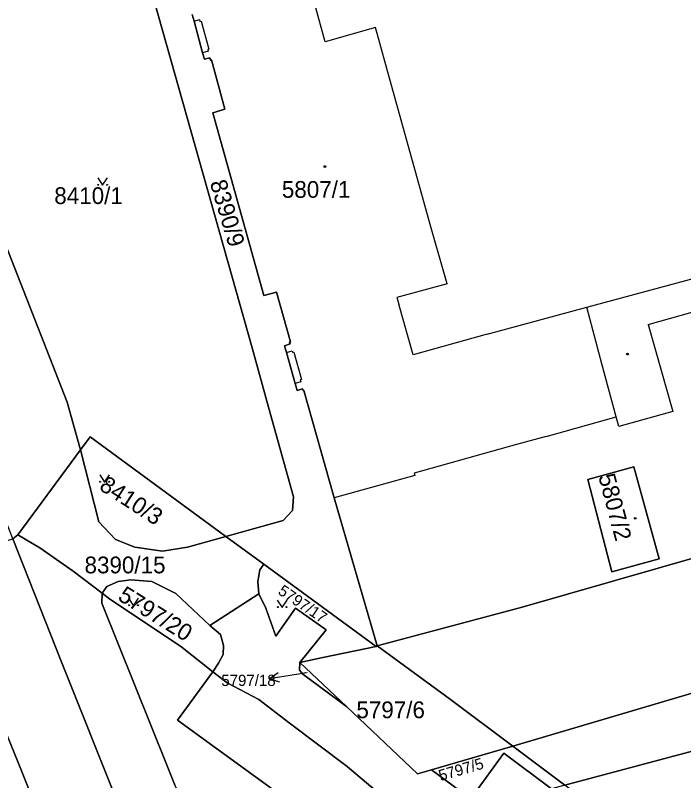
# Model space of a CAD drawing. Extents: x -596233 to -595156, y -1161235 to -1159375.
# Drawn here: x -595514 to -595446.2, y -1160317.2 to -1160239.5 of the extents above; entities that cross this region are included whole.
import ezdxf

# ---------------------------------------------------------------- set-up
doc = ezdxf.new("R2010")
doc.units = 0
for name, color, linetype in [('KN_CAR_KR', 7, 'Continuous'), ('KN_KULTURY', 7, 'Continuous'), ('KN_PARC_CIS_POM', 7, 'Continuous'), ('KN_PARC_CIS_POZ', 7, 'Continuous'), ('KN_PARC_CIS_STAV', 7, 'Continuous'), ('KN_PARC_PLOCHA', 7, 'Continuous'), ('PARC_C_SIPKA', 7, 'Continuous'), ('parcely_l', 7, 'Continuous')]:
    doc.layers.add(name, color=color, linetype=linetype)

msp = doc.modelspace()

# ---------------------------------------------------------------- linework, layer by layer
at = {"layer": 'KN_CAR_KR'}
for points in [[(-595482.6, -1160242.16), (-595484.2, -1160236.36)], [(-595495.88, -1160240.08), (-595495.34, -1160239.91)], [(-595495.34, -1160239.91), (-595495.3, -1160240.11)], [(-595495.3, -1160240.11), (-595495.19, -1160240.08)], [(-595495.19, -1160240.08), (-595494.4, -1160242.93)], [(-595477.49, -1160240.71), (-595482.6, -1160242.16)], [(-595475.9, -1160246.47), (-595477.49, -1160240.71)], [(-595494.47, -1160243.1), (-595495.04, -1160243.28)], [(-595494.4, -1160242.93), (-595494.51, -1160242.96)], [(-595494.51, -1160242.96), (-595494.47, -1160243.1)], [(-595471.87, -1160260.96), (-595475.9, -1160246.47)], [(-595470.23, -1160266.74), (-595471.87, -1160260.96)], [(-595456.04, -1160269.1), (-595437.7, -1160264.15)], [(-595470.23, -1160266.74), (-595475.31, -1160268.11)], [(-595449.84, -1160270.85), (-595436.83, -1160267.21)], [(-595475.31, -1160268.11), (-595475.12, -1160268.78)], [(-595473.67, -1160273.93), (-595475.12, -1160268.78)], [(-595466.17, -1160271.84), (-595456.04, -1160269.1)], [(-595454.51, -1160274.85), (-595456.04, -1160269.1)], [(-595449.84, -1160270.85), (-595449.13, -1160273.36)], [(-595466.17, -1160271.84), (-595473.67, -1160273.93)], [(-595486.51, -1160273.7), (-595485.95, -1160273.52)], [(-595485.95, -1160273.52), (-595485.88, -1160273.71)], [(-595485.88, -1160273.71), (-595485.78, -1160273.68)], [(-595485.78, -1160273.68), (-595485.01, -1160276.44)], [(-595449.13, -1160273.36), (-595447.33, -1160279.7)], [(-595453.07, -1160280.23), (-595454.51, -1160274.85)], [(-595485.07, -1160276.68), (-595485.64, -1160276.86)], [(-595485.01, -1160276.44), (-595485.13, -1160276.48)], [(-595485.13, -1160276.48), (-595485.07, -1160276.68)], [(-595447.33, -1160279.7), (-595452.8, -1160281.22)], [(-595460.18, -1160282.22), (-595453.07, -1160280.23)], [(-595452.8, -1160281.22), (-595453.07, -1160280.23)], [(-595460.18, -1160282.22), (-595463.18, -1160283.02)], [(-595463.18, -1160283.02), (-595473.58, -1160285.96)], [(-595473.51, -1160286.17), (-595481.67, -1160288.46)], [(-595473.58, -1160285.96), (-595473.51, -1160286.17)]]:
    msp.add_lwpolyline(points, dxfattribs=at)
at = {"layer": 'KN_KULTURY'}
for points in [[(-595505.6718, -1160255.9816), (-595505.1718, -1160256.7316), (-595504.6718, -1160255.9816)], [(-595505.4718, -1160286.1216), (-595504.9718, -1160286.8716), (-595504.4718, -1160286.1216)], [(-595502.5318, -1160298.6416), (-595502.0318, -1160299.3916), (-595501.5318, -1160298.6416)], [(-595487.4518, -1160298.8416), (-595486.9518, -1160299.5916), (-595486.4518, -1160298.8416)]]:
    msp.add_lwpolyline(points, dxfattribs=at)
for centre, radius in [((-595482.62, -1160254.83), 0.09), ((-595482.62, -1160254.83), 0.0398), ((-595505.622, -1160256.6814), 0.05), ((-595504.7226, -1160256.6814), 0.05), ((-595451.92, -1160273.86), 0.09), ((-595451.92, -1160273.86), 0.0398), ((-595505.422, -1160286.8214), 0.05), ((-595504.5226, -1160286.8214), 0.05), ((-595451.13, -1160290.53), 0.09), ((-595451.13, -1160290.53), 0.0398), ((-595502.482, -1160299.3414), 0.05), ((-595501.5826, -1160299.3414), 0.05), ((-595487.402, -1160299.5414), 0.05), ((-595486.5026, -1160299.5414), 0.05)]:
    msp.add_circle(centre, radius, dxfattribs=at)
at = {"layer": 'KN_PARC_PLOCHA'}
for points in [[(-595500.75, -1160235.11), (-595490, -1160273.23), (-595488.33, -1160279.24), (-595485.8, -1160288.35), (-595485.92, -1160289.72), (-595486.87, -1160290.74), (-595492.67, -1160292.36), (-595506.44, -1160282.25), (-595507.42, -1160283.58), (-595507.48, -1160283.34), (-595508.77, -1160278.73), (-595523.91, -1160240.08), (-595525.17, -1160239.22)], [(-595496.09, -1160239.41), (-595495.88, -1160240.08), (-595495.04, -1160243.28), (-595494.85, -1160243.92), (-595494.3, -1160243.78), (-595494.22, -1160244.03), (-595494.13, -1160244), (-595492.76, -1160249.01), (-595494, -1160249.39), (-595488.82, -1160267.92), (-595487.54, -1160267.59), (-595486.12, -1160272.61), (-595486.21, -1160272.64), (-595486.16, -1160272.83), (-595486.73, -1160273.01), (-595486.51, -1160273.7), (-595485.64, -1160276.86), (-595485.44, -1160277.55), (-595484.88, -1160277.38), (-595484.82, -1160277.57), (-595484.75, -1160277.55), (-595481.67, -1160288.46), (-595477.32, -1160303.48), (-595477.42, -1160303.55), (-595488.82, -1160295.18), (-595492.67, -1160292.36), (-595486.87, -1160290.74), (-595485.92, -1160289.72), (-595485.8, -1160288.35), (-595488.33, -1160279.24), (-595490, -1160273.23), (-595500.75, -1160235.11)], [(-595525.17, -1160239.22), (-595523.91, -1160240.08), (-595508.77, -1160278.73), (-595507.48, -1160283.34), (-595507.42, -1160283.58), (-595513.78, -1160292.19), (-595514.28, -1160292.6), (-595521.32, -1160274.53), (-595532.71, -1160245.83), (-595536.26, -1160236.91)], [(-595444.2, -1160294.28), (-595462.6, -1160299.54), (-595477.32, -1160303.48), (-595481.67, -1160288.46), (-595484.75, -1160277.55), (-595484.82, -1160277.57), (-595484.88, -1160277.38), (-595485.44, -1160277.55), (-595485.64, -1160276.86), (-595486.51, -1160273.7), (-595486.73, -1160273.01), (-595486.16, -1160272.83), (-595486.21, -1160272.64), (-595486.12, -1160272.61), (-595487.54, -1160267.59), (-595488.82, -1160267.92), (-595494, -1160249.39), (-595492.76, -1160249.01), (-595494.13, -1160244), (-595494.22, -1160244.03), (-595494.3, -1160243.78), (-595494.85, -1160243.92), (-595495.04, -1160243.28), (-595495.88, -1160240.08), (-595496.09, -1160239.41)], [(-595475.13, -1160320.14), (-595480.37, -1160315.72), (-595486.24, -1160311.28), (-595489.34, -1160308.91), (-595492.55, -1160307.23), (-595493.99, -1160306.09), (-595493.4, -1160305.21), (-595492.94, -1160304.33), (-595492.91, -1160303.44), (-595493.2, -1160302.32), (-595494.29, -1160301.39), (-595489.34, -1160298.18), (-595488.6, -1160299.64), (-595487.61, -1160302.47), (-595485.61, -1160299.66), (-595482.48, -1160301.83), (-595485.16, -1160305.16), (-595485.19, -1160305.94), (-595484.86, -1160306.35), (-595480.44, -1160309.63), (-595473.23, -1160316.47), (-595471.8, -1160316.05), (-595468.2, -1160318.73)], [(-595516.45, -1160308.75), (-595513.74, -1160315.29), (-595511.56, -1160320.72), (-595509.16, -1160326.51), (-595491.65, -1160371.85), (-595489.02, -1160378.2), (-595482.37, -1160394.93), (-595480.37, -1160400.59), (-595473.92, -1160417.66), (-595471.36, -1160424.09), (-595463.86, -1160442.98), (-595475.37, -1160447.79), (-595483.26, -1160428), (-595484.78, -1160424.75), (-595493.72, -1160401.6), (-595495.44, -1160397.2), (-595497.53, -1160392.05), (-595510.34, -1160359.58), (-595514.98, -1160347.86)], [(-595467.6, -1160318.68), (-595464.48, -1160314.35), (-595459.63, -1160317.98)]]:
    msp.add_lwpolyline(points, dxfattribs=at)
for points in [[(-595387.41, -1160291.12), (-595463.57, -1160313.65), (-595469.89, -1160308.92), (-595477.32, -1160303.48), (-595462.6, -1160299.54), (-595444.2, -1160294.28), (-595418.72, -1160287.13), (-595417.83, -1160286.91), (-595403.8, -1160282.68), (-595392.74, -1160279.76)], [(-595492.67, -1160292.36), (-595496.56, -1160293.44), (-595499.1, -1160293.86), (-595501.89, -1160293.47), (-595503.88, -1160292.68), (-595505.57, -1160290.88), (-595507.42, -1160283.58), (-595506.44, -1160282.25)], [(-595492.67, -1160292.36), (-595488.82, -1160295.18), (-595489.23, -1160295.75), (-595489.44, -1160296.93), (-595489.34, -1160298.18), (-595494.29, -1160301.39), (-595497.76, -1160298.17), (-595500.17, -1160296.93), (-595502.31, -1160296.78), (-595503.6, -1160296.95), (-595504.75, -1160297.44), (-595505.22, -1160298.13), (-595508.15, -1160295.89), (-595511.53, -1160293.52), (-595513.78, -1160292.19), (-595507.42, -1160283.58), (-595505.57, -1160290.88), (-595503.88, -1160292.68), (-595501.89, -1160293.47), (-595499.1, -1160293.86), (-595496.56, -1160293.44)], [(-595448.71, -1160294.65), (-595453.51, -1160295.94), (-595455.94, -1160286.58), (-595451.28, -1160285.3)], [(-595448.71, -1160294.65), (-595451.28, -1160285.3), (-595455.94, -1160286.58), (-595453.51, -1160295.94)], [(-595384.36, -1160297.87), (-595421.13, -1160307.68), (-595458.28, -1160317.6), (-595463.57, -1160313.65), (-595387.41, -1160291.12), (-595385.68, -1160294.81)], [(-595505.22, -1160298.13), (-595505.24, -1160299.15), (-595496.97, -1160319.76), (-595494.11, -1160326.88), (-595483.07, -1160354.4), (-595483.85, -1160353.15), (-595486.53, -1160354.45), (-595478.53, -1160367.41), (-595482.66, -1160368.81), (-595487.57, -1160359.24), (-595488.42, -1160357.8), (-595490.11, -1160353.55), (-595497.6, -1160334.5), (-595509.38, -1160305.03), (-595514.28, -1160292.6), (-595513.78, -1160292.19), (-595511.53, -1160293.52), (-595508.15, -1160295.89)], [(-595488.42, -1160357.8), (-595483.88, -1160369.22), (-595491.65, -1160371.85), (-595509.16, -1160326.51), (-595511.56, -1160320.72), (-595513.74, -1160315.29), (-595516.45, -1160308.75), (-595518.49, -1160303.81), (-595522.09, -1160295.05), (-595514.28, -1160292.6), (-595509.38, -1160305.03), (-595497.6, -1160334.5), (-595490.11, -1160353.55)], [(-595477.42, -1160303.55), (-595482.84, -1160304.66), (-595485.16, -1160305.16), (-595482.48, -1160301.83), (-595485.61, -1160299.66), (-595487.61, -1160302.47), (-595488.6, -1160299.64), (-595489.34, -1160298.18), (-595489.44, -1160296.93), (-595489.23, -1160295.75), (-595488.82, -1160295.18)], [(-595494.29, -1160301.39), (-595493.2, -1160302.32), (-595492.91, -1160303.44), (-595492.94, -1160304.33), (-595493.4, -1160305.21), (-595493.99, -1160306.09), (-595497.26, -1160303.51), (-595504.44, -1160298.73), (-595505.22, -1160298.13), (-595504.75, -1160297.44), (-595503.6, -1160296.95), (-595502.31, -1160296.78), (-595500.17, -1160296.93), (-595497.76, -1160298.17)], [(-595493.99, -1160306.09), (-595497.56, -1160311), (-595473.47, -1160328.54), (-595472.26, -1160326.83), (-595470.98, -1160325.55), (-595470.32, -1160325.36), (-595469.72, -1160325.32), (-595468.98, -1160325.86), (-595468.53, -1160326.42), (-595468.15, -1160328.04), (-595468.19, -1160328.93), (-595468.64, -1160330.04), (-595469.14, -1160330.8), (-595469.95, -1160331.58), (-595472.37, -1160333.47), (-595473.89, -1160334.84), (-595475.14, -1160336.25), (-595496.97, -1160319.76), (-595505.24, -1160299.15), (-595505.22, -1160298.13), (-595504.44, -1160298.73), (-595497.26, -1160303.51)], [(-595463.57, -1160313.65), (-595467.76, -1160314.87), (-595471.8, -1160316.05), (-595473.23, -1160316.47), (-595480.44, -1160309.63), (-595485.16, -1160305.16), (-595482.84, -1160304.66), (-595477.42, -1160303.55), (-595477.32, -1160303.48), (-595469.89, -1160308.92)], [(-595480.44, -1160309.63), (-595484.86, -1160306.35), (-595485.19, -1160305.94), (-595485.16, -1160305.16)], [(-595469.38, -1160325.12), (-595469.72, -1160325.32), (-595470.32, -1160325.36), (-595470.98, -1160325.55), (-595472.26, -1160326.83), (-595473.47, -1160328.54), (-595497.56, -1160311), (-595493.99, -1160306.09), (-595492.55, -1160307.23), (-595489.34, -1160308.91), (-595486.24, -1160311.28), (-595480.37, -1160315.72), (-595475.13, -1160320.14)], [(-595419.2, -1160314.39), (-595427.2, -1160316.68), (-595436.7, -1160319.09), (-595448.93, -1160322.19), (-595452.03, -1160322.28), (-595458.28, -1160317.6), (-595421.13, -1160307.68)], [(-595458.28, -1160317.6), (-595459.63, -1160317.98), (-595464.48, -1160314.35), (-595467.6, -1160318.68), (-595467.89, -1160318.83), (-595468.2, -1160318.73), (-595471.8, -1160316.05), (-595467.76, -1160314.87), (-595463.57, -1160313.65)]]:
    msp.add_lwpolyline(points, close=True, dxfattribs=at)
at = {"layer": 'PARC_C_SIPKA'}
for points in [[(-595487.2024, -1160307.1579), (-595488.2702, -1160306.8268), (-595487.3646, -1160306.1712)], [(-595484.5, -1160306.21), (-595485.31, -1160306.34), (-595488.2702, -1160306.8268)]]:
    msp.add_lwpolyline(points, dxfattribs=at)
at = {"layer": 'parcely_l'}
for points in [[(-595507.08, -1160217.97), (-595505.01, -1160219.82), (-595501.53, -1160232.33), (-595500.75, -1160235.11), (-595490, -1160273.23), (-595488.33, -1160279.24), (-595485.8, -1160288.35), (-595485.92, -1160289.72), (-595486.87, -1160290.74), (-595492.67, -1160292.36)], [(-595507.42, -1160283.58), (-595507.48, -1160283.34), (-595508.77, -1160278.73), (-595523.91, -1160240.08), (-595525.17, -1160239.22), (-595527.23, -1160239.22), (-595527.44, -1160237.35), (-595519.15, -1160234.12), (-595516.75, -1160232.42), (-595514.77, -1160230.11), (-595513.68, -1160227.42), (-595513.51, -1160224.35), (-595513.68, -1160219.98)], [(-595477.32, -1160303.48), (-595481.67, -1160288.46), (-595484.75, -1160277.55), (-595484.82, -1160277.57), (-595484.88, -1160277.38), (-595485.44, -1160277.55), (-595485.64, -1160276.86), (-595486.51, -1160273.7), (-595486.73, -1160273.01), (-595486.16, -1160272.83), (-595486.21, -1160272.64), (-595486.12, -1160272.61), (-595487.54, -1160267.59), (-595488.82, -1160267.92), (-595494, -1160249.39), (-595492.76, -1160249.01), (-595494.13, -1160244), (-595494.22, -1160244.03), (-595494.3, -1160243.78), (-595494.85, -1160243.92), (-595495.04, -1160243.28), (-595495.88, -1160240.08), (-595496.09, -1160239.41)], [(-595392.74, -1160279.76), (-595403.8, -1160282.68), (-595417.83, -1160286.91), (-595418.72, -1160287.13), (-595444.2, -1160294.28), (-595462.6, -1160299.54), (-595477.32, -1160303.48)], [(-595492.67, -1160292.36), (-595506.44, -1160282.25), (-595507.42, -1160283.58)], [(-595507.42, -1160283.58), (-595513.78, -1160292.19)], [(-595492.67, -1160292.36), (-595496.56, -1160293.44), (-595499.1, -1160293.86), (-595501.89, -1160293.47), (-595503.88, -1160292.68), (-595505.57, -1160290.88), (-595507.42, -1160283.58)], [(-595448.71, -1160294.65), (-595451.28, -1160285.3), (-595455.94, -1160286.58), (-595453.51, -1160295.94), (-595448.71, -1160294.65)], [(-595463.57, -1160313.65), (-595387.41, -1160291.12)], [(-595513.78, -1160292.19), (-595514.28, -1160292.6)], [(-595513.78, -1160292.19), (-595511.53, -1160293.52), (-595508.15, -1160295.89), (-595505.22, -1160298.13)], [(-595492.67, -1160292.36), (-595488.82, -1160295.18)], [(-595488.42, -1160357.8), (-595490.11, -1160353.55), (-595497.6, -1160334.5), (-595509.38, -1160305.03), (-595514.28, -1160292.6)], [(-595522.09, -1160295.05), (-595518.49, -1160303.81), (-595516.45, -1160308.75), (-595513.74, -1160315.29), (-595511.56, -1160320.72), (-595509.16, -1160326.51), (-595491.65, -1160371.85)], [(-595489.34, -1160298.18), (-595489.44, -1160296.93), (-595489.23, -1160295.75), (-595488.82, -1160295.18)], [(-595488.82, -1160295.18), (-595477.42, -1160303.55)], [(-595505.22, -1160298.13), (-595504.75, -1160297.44), (-595503.6, -1160296.95), (-595502.31, -1160296.78), (-595500.17, -1160296.93), (-595497.76, -1160298.17), (-595494.29, -1160301.39)], [(-595496.97, -1160319.76), (-595505.24, -1160299.15), (-595505.22, -1160298.13)], [(-595493.99, -1160306.09), (-595497.26, -1160303.51), (-595504.44, -1160298.73), (-595505.22, -1160298.13)], [(-595494.29, -1160301.39), (-595489.34, -1160298.18)], [(-595489.34, -1160298.18), (-595488.6, -1160299.64), (-595487.61, -1160302.47), (-595485.61, -1160299.66), (-595482.48, -1160301.83), (-595485.16, -1160305.16)], [(-595493.99, -1160306.09), (-595493.4, -1160305.21), (-595492.94, -1160304.33), (-595492.91, -1160303.44), (-595493.2, -1160302.32), (-595494.29, -1160301.39)], [(-595485.16, -1160305.16), (-595482.84, -1160304.66), (-595477.42, -1160303.55)], [(-595477.42, -1160303.55), (-595477.32, -1160303.48)], [(-595477.32, -1160303.48), (-595469.89, -1160308.92), (-595463.57, -1160313.65)], [(-595480.44, -1160309.63), (-595484.86, -1160306.35), (-595485.19, -1160305.94), (-595485.16, -1160305.16)], [(-595485.16, -1160305.16), (-595480.44, -1160309.63)], [(-595493.99, -1160306.09), (-595497.56, -1160311), (-595473.47, -1160328.54), (-595472.26, -1160326.83), (-595470.98, -1160325.55), (-595470.32, -1160325.36), (-595469.72, -1160325.32)], [(-595469.38, -1160325.12), (-595475.13, -1160320.14), (-595480.37, -1160315.72), (-595486.24, -1160311.28), (-595489.34, -1160308.91), (-595492.55, -1160307.23), (-595493.99, -1160306.09)], [(-595421.13, -1160307.68), (-595458.28, -1160317.6)], [(-595480.44, -1160309.63), (-595473.23, -1160316.47), (-595471.8, -1160316.05)], [(-595463.57, -1160313.65), (-595467.76, -1160314.87), (-595471.8, -1160316.05)], [(-595458.28, -1160317.6), (-595463.57, -1160313.65)], [(-595471.8, -1160316.05), (-595468.2, -1160318.73), (-595467.89, -1160318.83), (-595467.6, -1160318.68), (-595464.48, -1160314.35), (-595459.63, -1160317.98)]]:
    msp.add_lwpolyline(points, dxfattribs=at)

# ---------------------------------------------------------------- texts
at = {"layer": 'KN_PARC_CIS_POM'}
msp.add_text('5797/18', height=0.1, dxfattribs=at).set_placement((-595484.8333, -1160306.21))
at = {"layer": 'KN_PARC_CIS_POZ'}
for s, height, rotation, p in [('8390/9', 1.7, 286.480584, (-595494.3064, -1160256.4513)), ('8410/3', 1.7, 327.227918, (-595505.63, -1160287.5428)), ('5797/20', 1.7, 328.10016, (-595503.7351, -1160298.7477)), ('5797/17', 1.14, 325.998087, (-595487.4663, -1160298.1406)), ('5797/5', 1.14, 16.378951, (-595470.8889, -1160317.2108))]:
    msp.add_text(s, height=height, rotation=rotation, dxfattribs=at).set_placement(p)
for s, height, p in [('8410/1', 1.7, (-595510.0766, -1160258.63)), ('8390/15', 1.7, (-595507.0066, -1160296.11)), ('5797/18', 1.14, (-595493.13, -1160307.54)), ('5797/6', 1.7, (-595479.4266, -1160310.81))]:
    msp.add_text(s, height=height, dxfattribs=at).set_placement(p)
at = {"layer": 'KN_PARC_CIS_STAV'}
msp.add_text('5807/1', height=1.7, dxfattribs=at).set_placement((-595486.9866, -1160258))
msp.add_text('5807/2', height=1.7, rotation=284.838746, dxfattribs=at).set_placement((-595454.8935, -1160286.234))

doc.saveas('drawing.dxf')
